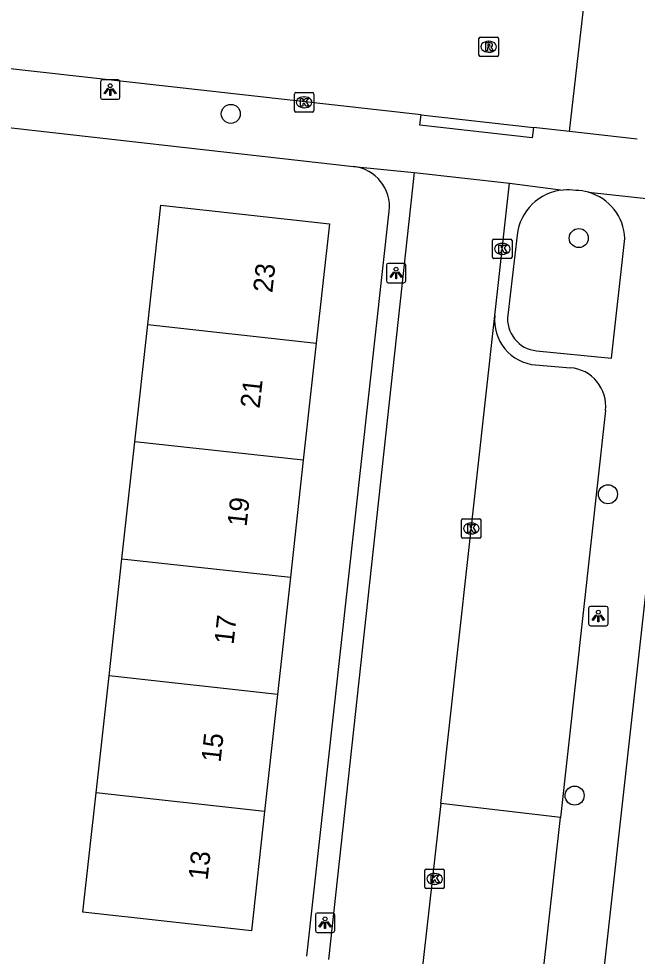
# Model space of a CAD drawing. Extents: x 161928 to 163055, y 386475 to 387428.
# Drawn here: x 162294.38 to 162326.12, y 386515.31 to 386563.46 of the extents above; entities that cross this region are included whole.
import ezdxf

# ---------------------------------------------------------------- set-up
doc = ezdxf.new("R2010")
doc.units = 0
for name, color, linetype in [('IMGEO_Boom', 7, 'Continuous'), ('IMGEO_Kolk', 7, 'Continuous'), ('IMGEO_Lichtpunt', 7, 'Continuous'), ('IMGEO_Pand', 7, 'Continuous'), ('IMGEO_Pand_nummerreeks', 7, 'Continuous'), ('IMGEO_Parkeervlak_open', 7, 'Continuous'), ('IMGEO_Rijbaan_lokaal_open', 7, 'Continuous'), ('IMGEO_Rioolput', 7, 'Continuous'), ('IMGEO_Voetpad_open', 7, 'Continuous')]:
    doc.layers.add(name, color=color, linetype=linetype)

msp = doc.modelspace()

# ---------------------------------------------------------------- linework, layer by layer
at = {"layer": 'IMGEO_Boom'}
for centre in [(162305.258, 386558.571), (162323.117, 386552.192), (162324.615, 386539.036), (162322.904, 386523.557)]:
    msp.add_circle(centre, 0.489, dxfattribs=at)
at = {"layer": 'IMGEO_Kolk'}
for p, q in [((162308.52, 386558.74), (162308.52, 386559.592)), ((162308.595, 386559.666), (162309.447, 386559.666)), ((162309.008, 386559.446), (162309.033, 386559.446)), ((162309.521, 386559.592), (162309.521, 386558.74)), ((162309.447, 386558.666), (162308.595, 386558.666)), ((162309.031, 386558.886), (162309.006, 386558.886)), ((162318.691, 386551.21), (162318.691, 386552.062)), ((162318.766, 386552.136), (162319.618, 386552.136)), ((162319.179, 386551.916), (162319.204, 386551.916)), ((162319.692, 386552.062), (162319.692, 386551.21)), ((162319.202, 386551.356), (162319.177, 386551.356)), ((162319.618, 386551.136), (162318.766, 386551.136)), ((162317.173, 386537.779), (162318.025, 386537.779)), ((162317.098, 386536.853), (162317.098, 386537.705)), ((162317.586, 386537.559), (162317.611, 386537.559)), ((162318.099, 386537.705), (162318.099, 386536.853)), ((162318.025, 386536.779), (162317.173, 386536.779)), ((162317.609, 386536.999), (162317.584, 386536.999)), ((162315.216, 386518.853), (162315.216, 386519.705)), ((162315.291, 386519.779), (162316.143, 386519.779)), ((162315.704, 386519.559), (162315.729, 386519.559)), ((162316.217, 386519.705), (162316.217, 386518.853)), ((162315.727, 386518.999), (162315.702, 386518.999)), ((162316.143, 386518.779), (162315.291, 386518.779))]:
    msp.add_line(p, q, dxfattribs=at)
for points in [[(162308.52, 386558.74), (162308.52, 386559.592)], [(162308.595, 386559.666), (162309.447, 386559.666)], [(162309.521, 386559.592), (162309.521, 386558.74)], [(162308.841, 386559.366), (162308.964, 386559.366), (162308.964, 386559.215), (162309.094, 386559.366), (162309.258, 386559.366), (162309.112, 386559.215), (162309.265, 386558.966), (162309.113, 386558.966), (162309.028, 386559.13), (162308.964, 386559.063), (162308.964, 386558.966), (162308.841, 386558.966), (162308.841, 386559.366)], [(162309.447, 386558.666), (162308.595, 386558.666)], [(162318.691, 386551.21), (162318.691, 386552.062)], [(162318.766, 386552.136), (162319.618, 386552.136)], [(162319.012, 386551.836), (162319.135, 386551.836), (162319.135, 386551.685), (162319.265, 386551.836), (162319.429, 386551.836), (162319.283, 386551.685), (162319.436, 386551.436), (162319.284, 386551.436), (162319.199, 386551.6), (162319.135, 386551.533), (162319.135, 386551.436), (162319.012, 386551.436), (162319.012, 386551.836)], [(162319.692, 386552.062), (162319.692, 386551.21)], [(162319.618, 386551.136), (162318.766, 386551.136)], [(162317.173, 386537.779), (162318.025, 386537.779)], [(162317.098, 386536.853), (162317.098, 386537.705)], [(162317.419, 386537.479), (162317.542, 386537.479), (162317.542, 386537.328), (162317.672, 386537.479), (162317.836, 386537.479), (162317.69, 386537.328), (162317.843, 386537.079), (162317.691, 386537.079), (162317.606, 386537.243), (162317.542, 386537.176), (162317.542, 386537.079), (162317.419, 386537.079), (162317.419, 386537.479)], [(162318.099, 386537.705), (162318.099, 386536.853)], [(162318.025, 386536.779), (162317.173, 386536.779)], [(162315.216, 386518.853), (162315.216, 386519.705)], [(162315.291, 386519.779), (162316.143, 386519.779)], [(162315.537, 386519.479), (162315.66, 386519.479), (162315.66, 386519.328), (162315.79, 386519.479), (162315.954, 386519.479), (162315.808, 386519.328), (162315.961, 386519.079), (162315.809, 386519.079), (162315.724, 386519.243), (162315.66, 386519.176), (162315.66, 386519.079), (162315.537, 386519.079), (162315.537, 386519.479)], [(162316.217, 386519.705), (162316.217, 386518.853)], [(162316.143, 386518.779), (162315.291, 386518.779)]]:
    msp.add_lwpolyline(points, dxfattribs=at)
for centre, start, end in [((162308.597, 386559.59), 91.552, 178.448), ((162308.597, 386559.59), 91.552, 178.448), ((162309.445, 386559.59), 1.552, 88.448), ((162309.445, 386559.59), 1.552, 88.448), ((162308.597, 386558.742), 181.552, 268.448), ((162308.597, 386558.742), 181.552, 268.448), ((162309.445, 386558.742), 271.552, 358.448), ((162309.445, 386558.742), 271.552, 358.448), ((162318.768, 386552.06), 91.552, 178.448), ((162318.768, 386552.06), 91.552, 178.448), ((162319.616, 386552.06), 1.552, 88.448), ((162319.616, 386552.06), 1.552, 88.448), ((162318.768, 386551.212), 181.552, 268.448), ((162318.768, 386551.212), 181.552, 268.448), ((162319.616, 386551.212), 271.552, 358.448), ((162319.616, 386551.212), 271.552, 358.448), ((162317.175, 386537.703), 91.552, 178.448), ((162317.175, 386537.703), 91.552, 178.448), ((162318.023, 386537.703), 1.552, 88.448), ((162318.023, 386537.703), 1.552, 88.448), ((162317.175, 386536.855), 181.552, 268.448), ((162317.175, 386536.855), 181.552, 268.448), ((162318.023, 386536.855), 271.552, 358.448), ((162318.023, 386536.855), 271.552, 358.448), ((162315.293, 386519.703), 91.552, 178.448), ((162315.293, 386519.703), 91.552, 178.448), ((162316.141, 386519.703), 1.552, 88.448), ((162316.141, 386519.703), 1.552, 88.448), ((162315.293, 386518.855), 181.552, 268.448), ((162315.293, 386518.855), 181.552, 268.448), ((162316.141, 386518.855), 271.552, 358.448), ((162316.141, 386518.855), 271.552, 358.448)]:
    msp.add_arc(centre, 0.0765, start, end, dxfattribs=at)
for centre, major_axis, ratio, start_param, end_param in [((162309.007, 386559.166), (-0.387, 0.002), 0.722429, 4.712389, 7.853982), ((162309.032, 386559.166), (-0.39, 0.002), 0.717154, 1.570796, 4.712389), ((162319.178, 386551.636), (-0.387, 0.002), 0.722429, 4.712389, 7.853982), ((162319.203, 386551.636), (-0.39, 0.002), 0.717154, 1.570796, 4.712389), ((162317.585, 386537.279), (-0.387, 0.002), 0.722429, 4.712389, 7.853982), ((162317.61, 386537.279), (-0.39, 0.002), 0.717154, 1.570796, 4.712389), ((162315.703, 386519.279), (-0.387, 0.002), 0.722429, 4.712389, 7.853982), ((162315.728, 386519.279), (-0.39, 0.002), 0.717154, 1.570796, 4.712389)]:
    msp.add_ellipse(centre, major_axis=major_axis, ratio=ratio, start_param=start_param, end_param=end_param, dxfattribs=at)
at = {"layer": 'IMGEO_Lichtpunt'}
for p, q in [((162298.571, 386560.22), (162298.571, 386559.413)), ((162298.571, 386560.22), (162298.571, 386559.413)), ((162299.473, 386560.315), (162298.665, 386560.315)), ((162299.473, 386560.315), (162298.665, 386560.315)), ((162299.567, 386559.413), (162299.567, 386560.22)), ((162299.567, 386559.413), (162299.567, 386560.22)), ((162298.665, 386559.319), (162299.473, 386559.319)), ((162298.665, 386559.319), (162299.473, 386559.319)), ((162313.244, 386550.8), (162313.244, 386549.993)), ((162313.244, 386550.8), (162313.244, 386549.993)), ((162314.146, 386550.895), (162313.338, 386550.895)), ((162314.146, 386550.895), (162313.338, 386550.895)), ((162314.24, 386549.993), (162314.24, 386550.8)), ((162314.24, 386549.993), (162314.24, 386550.8)), ((162313.338, 386549.899), (162314.146, 386549.899)), ((162313.338, 386549.899), (162314.146, 386549.899)), ((162323.622, 386533.183), (162323.622, 386532.376)), ((162323.622, 386533.183), (162323.622, 386532.376)), ((162324.524, 386533.278), (162323.716, 386533.278)), ((162324.524, 386533.278), (162323.716, 386533.278)), ((162324.618, 386532.376), (162324.618, 386533.183)), ((162324.618, 386532.376), (162324.618, 386533.183)), ((162323.716, 386532.282), (162324.524, 386532.282)), ((162323.716, 386532.282), (162324.524, 386532.282)), ((162310.5, 386517.528), (162309.692, 386517.528)), ((162310.5, 386517.528), (162309.692, 386517.528)), ((162309.598, 386517.433), (162309.598, 386516.626)), ((162309.598, 386517.433), (162309.598, 386516.626)), ((162310.594, 386516.626), (162310.594, 386517.433)), ((162310.594, 386516.626), (162310.594, 386517.433)), ((162309.692, 386516.532), (162310.5, 386516.532)), ((162309.692, 386516.532), (162310.5, 386516.532))]:
    msp.add_line(p, q, dxfattribs=at)
for points in [[(162298.945, 386559.884), (162298.984, 386559.856), (162298.796, 386559.594), (162298.758, 386559.621), (162298.945, 386559.884)], [(162299.157, 386559.856), (162299.195, 386559.883), (162299.382, 386559.621), (162299.343, 386559.593), (162299.157, 386559.856)], [(162299.047, 386559.836), (162299.094, 386559.836), (162299.094, 386559.514), (162299.047, 386559.514), (162299.047, 386559.836)], [(162313.618, 386550.464), (162313.657, 386550.436), (162313.469, 386550.174), (162313.431, 386550.201), (162313.618, 386550.464)], [(162313.72, 386550.416), (162313.767, 386550.416), (162313.767, 386550.094), (162313.72, 386550.094), (162313.72, 386550.416)], [(162313.83, 386550.436), (162313.868, 386550.463), (162314.055, 386550.201), (162314.016, 386550.173), (162313.83, 386550.436)], [(162323.996, 386532.847), (162324.035, 386532.819), (162323.847, 386532.557), (162323.809, 386532.584), (162323.996, 386532.847)], [(162324.098, 386532.799), (162324.145, 386532.799), (162324.145, 386532.477), (162324.098, 386532.477), (162324.098, 386532.799)], [(162324.208, 386532.819), (162324.246, 386532.846), (162324.433, 386532.584), (162324.394, 386532.556), (162324.208, 386532.819)], [(162309.972, 386517.097), (162310.011, 386517.069), (162309.823, 386516.807), (162309.785, 386516.834), (162309.972, 386517.097)], [(162310.074, 386517.049), (162310.121, 386517.049), (162310.121, 386516.727), (162310.074, 386516.727), (162310.074, 386517.049)], [(162310.184, 386517.069), (162310.222, 386517.096), (162310.409, 386516.834), (162310.37, 386516.806), (162310.184, 386517.069)]]:
    msp.add_lwpolyline(points, dxfattribs=at)
for centre in [(162299.07, 386560.018), (162313.743, 386550.598), (162324.121, 386532.981), (162310.097, 386517.231)]:
    msp.add_circle(centre, 0.0994, dxfattribs=at)
for centre, start, end in [((162298.665, 386560.22), 90, 180), ((162298.665, 386560.22), 90, 180), ((162299.473, 386560.22), 0, 90), ((162299.473, 386560.22), 0, 90), ((162298.665, 386559.413), 180, 270), ((162298.665, 386559.413), 180, 270), ((162299.473, 386559.413), 270, 0), ((162299.473, 386559.413), 270, 360), ((162313.338, 386550.8), 90, 180), ((162313.338, 386550.8), 90, 180), ((162314.146, 386550.8), 0, 90), ((162314.146, 386550.8), 0, 90), ((162313.338, 386549.993), 180, 270), ((162313.338, 386549.993), 180, 270), ((162314.146, 386549.993), 270, 0), ((162314.146, 386549.993), 270, 360), ((162323.716, 386533.183), 90, 180), ((162323.716, 386533.183), 90, 180), ((162324.524, 386533.183), 0, 90), ((162324.524, 386533.183), 0, 90), ((162323.716, 386532.376), 180, 270), ((162323.716, 386532.376), 180, 270), ((162324.524, 386532.376), 270, 0), ((162324.524, 386532.376), 270, 360), ((162309.692, 386517.433), 90, 180), ((162309.692, 386517.433), 90, 180), ((162310.5, 386517.433), 0, 90), ((162310.5, 386517.433), 0, 90), ((162309.692, 386516.626), 180, 270), ((162309.692, 386516.626), 180, 270), ((162310.5, 386516.626), 270, 0), ((162310.5, 386516.626), 270, 360)]:
    msp.add_arc(centre, 0.0946, start, end, dxfattribs=at)
at = {"layer": 'IMGEO_Pand'}
for points in [[(162300.997, 386547.75), (162301.672, 386553.881), (162310.318, 386552.929), (162309.643, 386546.797)], [(162300.334, 386541.736), (162300.997, 386547.75)], [(162300.997, 386547.75), (162309.643, 386546.797)], [(162309.643, 386546.797), (162308.98, 386540.783)], [(162299.672, 386535.723), (162300.334, 386541.736)], [(162308.98, 386540.783), (162300.334, 386541.736)], [(162308.98, 386540.783), (162308.318, 386534.77)], [(162299.01, 386529.709), (162299.672, 386535.723)], [(162299.672, 386535.723), (162308.318, 386534.77)], [(162308.318, 386534.77), (162307.656, 386528.756)], [(162298.347, 386523.695), (162299.01, 386529.709)], [(162307.656, 386528.756), (162299.01, 386529.709)], [(162307.656, 386528.756), (162306.993, 386522.742)], [(162306.993, 386522.742), (162306.318, 386516.612), (162297.672, 386517.564), (162298.347, 386523.695)], [(162306.993, 386522.742), (162298.347, 386523.695)]]:
    msp.add_lwpolyline(points, dxfattribs=at)
at = {"layer": 'IMGEO_Parkeervlak_open'}
msp.add_lwpolyline([(162322.175, 386522.43), (162316.031, 386523.156)], dxfattribs=at)
at = {"layer": 'IMGEO_Rijbaan_lokaal_open'}
for points in [[(162322.638, 386557.666), (162323.428, 386564.57)], [(162315.022, 386558.52), (162264.757, 386564.157)], [(162315.022, 386558.52), (162320.789, 386557.873)], [(162322.638, 386557.666), (162320.789, 386557.873)], [(162326.118, 386557.275), (162322.638, 386557.666)], [(162314.664, 386555.554), (162310.272, 386515.144)], [(162314.664, 386555.554), (162319.565, 386555.013)], [(162318.81, 386548.208), (162319.565, 386555.013)], [(162316.031, 386523.156), (162318.81, 386548.208)], [(162316.031, 386523.156), (162314.866, 386512.653)]]:
    msp.add_lwpolyline(points, dxfattribs=at)
at = {"layer": 'IMGEO_Rioolput'}
for p, q in [((162317.996, 386561.593), (162317.996, 386562.445)), ((162318.071, 386562.519), (162318.923, 386562.519)), ((162318.484, 386562.299), (162318.509, 386562.299)), ((162318.997, 386562.445), (162318.997, 386561.593)), ((162318.923, 386561.519), (162318.071, 386561.519)), ((162318.507, 386561.739), (162318.482, 386561.739))]:
    msp.add_line(p, q, dxfattribs=at)
for points in [[(162317.996, 386561.593), (162317.996, 386562.445)], [(162318.071, 386562.519), (162318.923, 386562.519)], [(162318.997, 386562.445), (162318.997, 386561.593)], [(162318.585, 386562.217), (162318.333, 386562.219), (162318.333, 386561.819)], [(162318.333, 386561.819), (162318.457, 386561.819), (162318.457, 386561.981), (162318.468, 386561.981)], [(162318.511, 386562.138), (162318.457, 386562.138), (162318.457, 386562.057)], [(162318.457, 386562.057), (162318.509, 386562.057)], [(162318.515, 386561.952), (162318.586, 386561.819), (162318.726, 386561.819), (162318.661, 386561.945)], [(162318.923, 386561.519), (162318.071, 386561.519)]]:
    msp.add_lwpolyline(points, dxfattribs=at)
for centre, radius, start, end in [((162318.073, 386562.443), 0.0765, 91.552, 178.448), ((162318.073, 386562.443), 0.0765, 91.552, 178.448), ((162318.921, 386562.443), 0.0765, 1.552, 88.448), ((162318.921, 386562.443), 0.0765, 1.552, 88.448), ((162318.467, 386561.928), 0.0533, 26.0293, 88.6989), ((162318.493, 386562.246), 0.19, 274.7715, 282.9687), ((162318.517, 386562.042), 0.0964, 77.0061, 93.1865), ((162318.531, 386562.099), 0.0378, 276.6634, 79.6772), ((162318.584, 386562.107), 0.109, 350.3612, 89.416), ((162318.582, 386562.107), 0.112, 277.5842, 350.9817), ((162318.566, 386561.892), 0.108, 29.5134, 73.7905), ((162318.073, 386561.595), 0.0765, 181.552, 268.448), ((162318.073, 386561.595), 0.0765, 181.552, 268.448), ((162318.921, 386561.595), 0.0765, 271.552, 358.448), ((162318.921, 386561.595), 0.0765, 271.552, 358.448)]:
    msp.add_arc(centre, radius, start, end, dxfattribs=at)
for centre, major_axis, ratio, start_param, end_param in [((162318.483, 386562.019), (-0.387, 0.002), 0.722429, 4.712389, 7.853982), ((162318.508, 386562.019), (-0.39, 0.002), 0.717154, 1.570796, 4.712389)]:
    msp.add_ellipse(centre, major_axis=major_axis, ratio=ratio, start_param=start_param, end_param=end_param, dxfattribs=at)
at = {"layer": 'IMGEO_Voetpad_open'}
for points in [[(162320.789, 386557.873), (162320.73, 386557.345), (162314.964, 386557.993), (162315.022, 386558.52)], [(162291.26, 386558.159), (162311.555, 386555.871)], [(162311.555, 386555.871), (162314.664, 386555.554)], [(162319.565, 386555.013), (162322.318, 386554.661)], [(162323.611, 386554.546), (162328.788, 386553.987)], [(162324.305, 386513.558), (162328.788, 386553.987)], [(162309.167, 386515.307), (162313.394, 386553.569)], [(162319.956, 386552.346), (162319.47, 386548.238)], [(162320.943, 386546.408), (162324.789, 386546.028), (162325.473, 386552.177)], [(162320.901, 386545.676), (162322.685, 386545.534)], [(162324.493, 386543.344), (162322.175, 386522.43)], [(162321.258, 386514.158), (162322.175, 386522.43)]]:
    msp.add_lwpolyline(points, dxfattribs=at)
for centre, radius, start, end in [((162311.319, 386553.797), 2.087, 353.7217, 83.5189), ((162322.543, 386552.069), 2.602, 94.9667, 173.8818), ((162322.545, 386552.042), 2.629, 80.8033, 94.948), ((162322.931, 386552.059), 2.578, 74.7131, 89.2503), ((162322.937, 386552.1), 2.537, 1.7358, 74.5979), ((162321.11, 386547.978), 2.312, 174.297, 264.8048), ((162321.104, 386548.045), 1.645, 173.2706, 264.3918), ((162322.525, 386543.561), 1.98, 353.7122, 85.372)]:
    msp.add_arc(centre, radius, start, end, dxfattribs=at)

# ---------------------------------------------------------------- texts
at = {"layer": 'IMGEO_Pand_nummerreeks'}
for s, p in [('23', (162307.389, 386549.357)), ('21', (162306.735, 386543.417)), ('19', (162306.066, 386537.342)), ('17', (162305.399, 386531.29)), ('15', (162304.732, 386525.237)), ('13', (162304.066, 386519.184))]:
    msp.add_text(s, height=1, rotation=83.7147, dxfattribs=at).set_placement(p)

doc.saveas('drawing.dxf')
